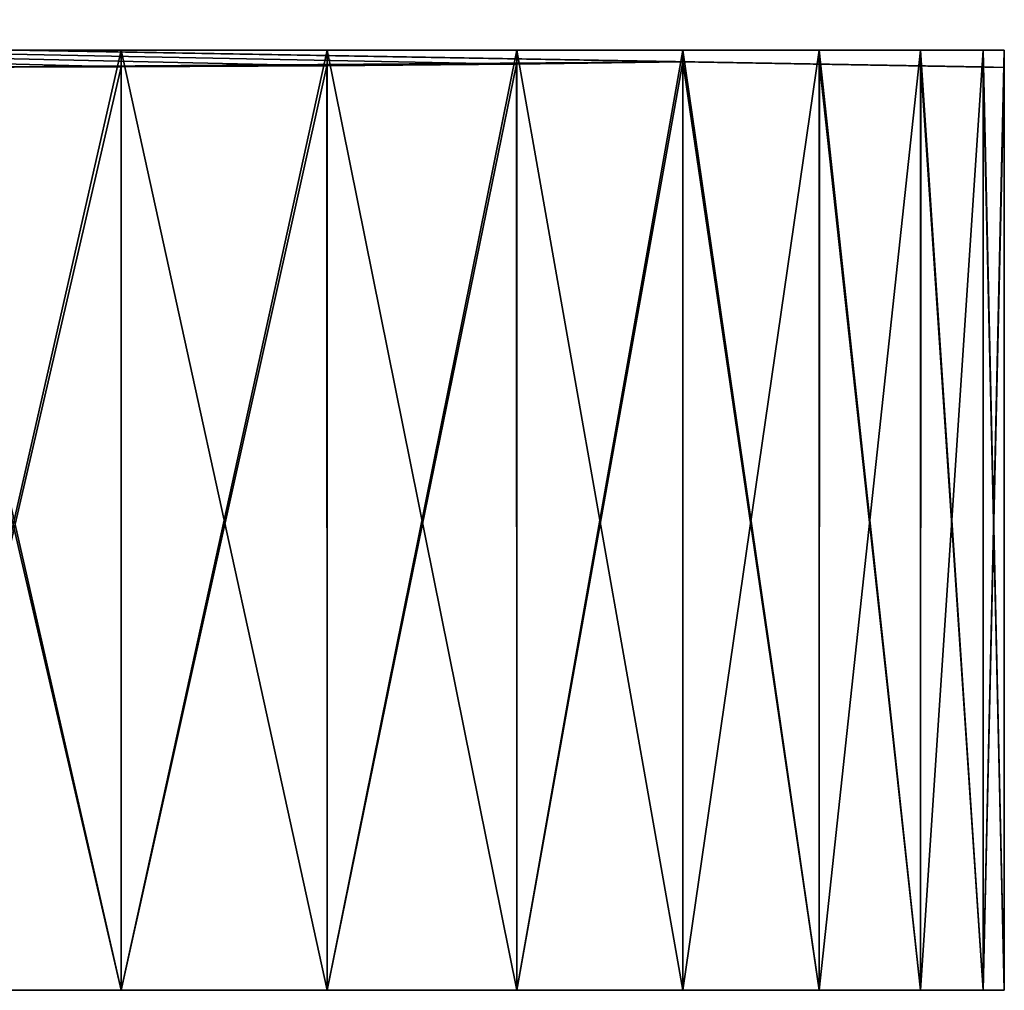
# Model space of a CAD drawing. Header units: millimetres. Extents: x -294 to 294, y -16 to 444.
# Tile 529 of 564: x 255 to 258, y 375 to 378. Entities that reach past the tile are written whole.
import ezdxf

# ---------------------------------------------------------------- set-up
doc = ezdxf.new("R2010")
doc.units = ezdxf.units.MM
doc.header["$LTSCALE"] = 65.185185
for name, color, linetype in [('1817', 7, 'CONTINUOUS'), ('1818', 7, 'CONTINUOUS'), ('1819', 7, 'CONTINUOUS'), ('1828', 7, 'CONTINUOUS'), ('1835', 7, 'CONTINUOUS'), ('1845', 7, 'CONTINUOUS'), ('1846', 7, 'CONTINUOUS'), ('1852', 7, 'CONTINUOUS'), ('1853', 7, 'CONTINUOUS'), ('1859', 7, 'CONTINUOUS'), ('1861', 7, 'CONTINUOUS'), ('1864', 7, 'CONTINUOUS')]:
    doc.layers.add(name, color=color, linetype=linetype)

msp = doc.modelspace()

# ---------------------------------------------------------------- linework, layer by layer
at = {"layer": '1817', "linetype": 'Continuous'}
for points in [[(254.5, 378, -144), (175.5498, 378, -140.85), (255.1834, 378, -143.9326), (254.5, 378, -144)], [(257.7332, 378, -7.1597), (257.9326, 378, -7.8166), (175.5498, 378, -5), (257.7332, 378, -7.1597)], [(175.5498, 378, -5), (257.9326, 378, -7.8166), (235.85, 378, -8.15), (175.5498, 378, -5)], [(257.4099, 378, -6.5552), (257.7332, 378, -7.1597), (175.5498, 378, -5), (257.4099, 378, -6.5552)], [(256.9748, 378, -6.0251), (257.4099, 378, -6.5552), (175.5498, 378, -5), (256.9748, 378, -6.0251)], [(256.4448, 378, -5.5901), (256.9748, 378, -6.0251), (175.5498, 378, -5), (256.4448, 378, -5.5901)], [(255.8403, 378, -5.2668), (256.4448, 378, -5.5901), (175.5498, 378, -5), (255.8403, 378, -5.2668)], [(255.1834, 378, -5.0674), (255.8403, 378, -5.2668), (175.5498, 378, -5), (255.1834, 378, -5.0674)], [(254.5, 378, -5), (255.1834, 378, -5.0674), (175.5498, 378, -5), (254.5, 378, -5)], [(175.5498, 378, -140.85), (235.85, 378, -140.85), (257.9326, 378, -141.1834), (175.5498, 378, -140.85)], [(255.1834, 378, -143.9326), (175.5498, 378, -140.85), (255.8403, 378, -143.7332), (255.1834, 378, -143.9326)], [(255.8403, 378, -143.7332), (175.5498, 378, -140.85), (256.4448, 378, -143.4099), (255.8403, 378, -143.7332)], [(256.4448, 378, -143.4099), (175.5498, 378, -140.85), (256.9749, 378, -142.9748), (256.4448, 378, -143.4099)], [(256.9749, 378, -142.9748), (175.5498, 378, -140.85), (257.4099, 378, -142.4448), (256.9749, 378, -142.9748)], [(257.4099, 378, -142.4448), (175.5498, 378, -140.85), (257.7332, 378, -141.8403), (257.4099, 378, -142.4448)], [(257.7332, 378, -141.8403), (175.5498, 378, -140.85), (257.9326, 378, -141.1834), (257.7332, 378, -141.8403)], [(240.0779, 378, -140.3736), (258, 378, -140.5), (235.85, 378, -140.85), (240.0779, 378, -140.3736)], [(235.85, 378, -140.85), (258, 378, -140.5), (257.9326, 378, -141.1834), (235.85, 378, -140.85)], [(257.9326, 378, -7.8166), (258, 378, -8.5), (235.85, 378, -8.15), (257.9326, 378, -7.8166)], [(235.85, 378, -8.15), (258, 378, -8.5), (240.0783, 378, -8.6265), (235.85, 378, -8.15)], [(244.091, 378, -138.9697), (258, 378, -140.5), (240.0779, 378, -140.3736), (244.091, 378, -138.9697)], [(240.0783, 378, -8.6265), (258, 378, -8.5), (244.0949, 378, -10.0321), (240.0783, 378, -8.6265)], [(247.6932, 378, -136.7072), (258, 378, -140.5), (244.091, 378, -138.9697), (247.6932, 378, -136.7072)], [(244.0949, 378, -10.0321), (258, 378, -8.5), (247.6991, 378, -12.2974), (244.0949, 378, -10.0321)], [(250.7026, 378, -133.6991), (258, 378, -140.5), (247.6932, 378, -136.7072), (250.7026, 378, -133.6991)], [(247.6991, 378, -12.2974), (258, 378, -8.5), (250.7072, 378, -15.3068), (247.6991, 378, -12.2974)], [(252.9679, 378, -130.0949), (258, 378, -140.5), (250.7026, 378, -133.6991), (252.9679, 378, -130.0949)], [(250.7072, 378, -15.3068), (258, 378, -8.5), (252.9697, 378, -18.909), (250.7072, 378, -15.3068)], [(254.3735, 378, -126.0783), (258, 378, -140.5), (252.9679, 378, -130.0949), (254.3735, 378, -126.0783)], [(252.9697, 378, -18.909), (258, 378, -8.5), (254.3736, 378, -22.9221), (252.9697, 378, -18.909)], [(254.85, 378, -121.85), (258, 378, -140.5), (254.3735, 378, -126.0783), (254.85, 378, -121.85)], [(258, 378, -8.5), (254.85, 378, -27.15), (254.3736, 378, -22.9221), (258, 378, -8.5)], [(254.85, 378, -121.85), (254.85, 378, -27.15), (258, 378, -140.5), (254.85, 378, -121.85)], [(258, 378, -140.5), (254.85, 378, -27.15), (258, 378, -8.5), (258, 378, -140.5)]]:
    msp.add_3dface(points, dxfattribs=at)
at = {"layer": '1818', "linetype": 'Continuous'}
for points in [[(258, 378, -140.5), (258, 378, -8.5), (258, 375, -140.5), (258, 378, -140.5)], [(258, 378, -8.5), (258, 375, -8.5), (258, 375, -140.5), (258, 378, -8.5)]]:
    msp.add_3dface(points, dxfattribs=at)
at = {"layer": '1819', "linetype": 'Continuous'}
for points in [[(168, 375, -144), (254.5, 375, -144), (255.1834, 375, -143.9326), (168, 375, -144)], [(258, 375, -140.5), (168, 375, -144), (257.9326, 375, -141.1834), (258, 375, -140.5)], [(168, 375, -144), (258, 375, -140.5), (235.85, 375, -137.85), (168, 375, -144)], [(257.9326, 375, -141.1834), (168, 375, -144), (257.7332, 375, -141.8403), (257.9326, 375, -141.1834)], [(257.7332, 375, -141.8403), (168, 375, -144), (257.4099, 375, -142.4448), (257.7332, 375, -141.8403)], [(257.4099, 375, -142.4448), (168, 375, -144), (256.9748, 375, -142.9749), (257.4099, 375, -142.4448)], [(256.9748, 375, -142.9749), (168, 375, -144), (256.4448, 375, -143.4099), (256.9748, 375, -142.9749)], [(256.4448, 375, -143.4099), (168, 375, -144), (255.8403, 375, -143.7332), (256.4448, 375, -143.4099)], [(255.8403, 375, -143.7332), (168, 375, -144), (255.1834, 375, -143.9326), (255.8403, 375, -143.7332)], [(235.85, 375, -11.15), (258, 375, -8.5), (168, 375, -11.15), (235.85, 375, -11.15)], [(168, 375, -11.15), (258, 375, -8.5), (257.9326, 375, -7.8166), (168, 375, -11.15)], [(254.5, 375, -5), (168, 375, -11.15), (255.1834, 375, -5.0674), (254.5, 375, -5)], [(255.1834, 375, -5.0674), (168, 375, -11.15), (255.8403, 375, -5.2668), (255.1834, 375, -5.0674)], [(255.8403, 375, -5.2668), (168, 375, -11.15), (256.4448, 375, -5.5901), (255.8403, 375, -5.2668)], [(256.4448, 375, -5.5901), (168, 375, -11.15), (256.9749, 375, -6.0252), (256.4448, 375, -5.5901)], [(256.9749, 375, -6.0252), (168, 375, -11.15), (257.4099, 375, -6.5552), (256.9749, 375, -6.0252)], [(257.4099, 375, -6.5552), (168, 375, -11.15), (257.7332, 375, -7.1597), (257.4099, 375, -6.5552)], [(257.7332, 375, -7.1597), (168, 375, -11.15), (257.9326, 375, -7.8166), (257.7332, 375, -7.1597)], [(239.993, 375, -11.6957), (258, 375, -8.5), (235.85, 375, -11.15), (239.993, 375, -11.6957)], [(235.85, 375, -137.85), (258, 375, -140.5), (239.993, 375, -137.3043), (235.85, 375, -137.85)], [(243.8509, 375, -13.2942), (258, 375, -8.5), (239.993, 375, -11.6957), (243.8509, 375, -13.2942)], [(239.993, 375, -137.3043), (258, 375, -140.5), (243.851, 375, -135.7058), (239.993, 375, -137.3043)], [(247.1637, 375, -15.8363), (258, 375, -8.5), (243.8509, 375, -13.2942), (247.1637, 375, -15.8363)], [(243.851, 375, -135.7058), (258, 375, -140.5), (247.1637, 375, -133.1637), (243.851, 375, -135.7058)], [(249.7058, 375, -19.149), (258, 375, -8.5), (247.1637, 375, -15.8363), (249.7058, 375, -19.149)], [(247.1637, 375, -133.1637), (258, 375, -140.5), (249.7058, 375, -129.8509), (247.1637, 375, -133.1637)], [(251.3043, 375, -23.007), (258, 375, -8.5), (249.7058, 375, -19.149), (251.3043, 375, -23.007)], [(249.7058, 375, -129.8509), (258, 375, -140.5), (251.3043, 375, -125.993), (249.7058, 375, -129.8509)], [(251.85, 375, -27.15), (258, 375, -8.5), (251.3043, 375, -23.007), (251.85, 375, -27.15)], [(258, 375, -140.5), (251.85, 375, -121.85), (251.3043, 375, -125.993), (258, 375, -140.5)], [(258, 375, -140.5), (258, 375, -8.5), (251.85, 375, -121.85), (258, 375, -140.5)], [(251.85, 375, -121.85), (258, 375, -8.5), (251.85, 375, -27.15), (251.85, 375, -121.85)]]:
    msp.add_3dface(points, dxfattribs=at)
at = {"layer": '1828', "linetype": 'Continuous'}
for points in [[(255.1834, 378, -5.0674), (254.5, 378, -5), (255.1834, 375, -5.0674), (255.1834, 378, -5.0674)], [(254.5, 378, -5), (254.5, 375, -5), (255.1834, 375, -5.0674), (254.5, 378, -5)], [(255.8403, 378, -5.2668), (255.1834, 378, -5.0674), (255.1834, 375, -5.0674), (255.8403, 378, -5.2668)], [(255.8403, 378, -5.2668), (255.1834, 375, -5.0674), (255.8403, 375, -5.2668), (255.8403, 378, -5.2668)], [(256.4448, 378, -5.5901), (255.8403, 378, -5.2668), (255.8403, 375, -5.2668), (256.4448, 378, -5.5901)], [(256.4448, 378, -5.5901), (255.8403, 375, -5.2668), (256.4448, 375, -5.5901), (256.4448, 378, -5.5901)], [(256.9748, 378, -6.0251), (256.4448, 378, -5.5901), (256.4448, 375, -5.5901), (256.9748, 378, -6.0251)], [(256.9748, 378, -6.0251), (256.4448, 375, -5.5901), (256.9749, 375, -6.0252), (256.9748, 378, -6.0251)], [(257.4099, 378, -6.5552), (256.9748, 378, -6.0251), (256.9749, 375, -6.0252), (257.4099, 378, -6.5552)], [(257.4099, 378, -6.5552), (256.9749, 375, -6.0252), (257.4099, 375, -6.5552), (257.4099, 378, -6.5552)], [(257.7332, 378, -7.1597), (257.4099, 378, -6.5552), (257.4099, 375, -6.5552), (257.7332, 378, -7.1597)], [(257.7332, 378, -7.1597), (257.4099, 375, -6.5552), (257.7332, 375, -7.1597), (257.7332, 378, -7.1597)], [(257.9326, 378, -7.8166), (257.7332, 378, -7.1597), (257.7332, 375, -7.1597), (257.9326, 378, -7.8166)], [(257.9326, 378, -7.8166), (257.7332, 375, -7.1597), (257.9326, 375, -7.8166), (257.9326, 378, -7.8166)], [(258, 378, -8.5), (257.9326, 378, -7.8166), (258, 375, -8.5), (258, 378, -8.5)], [(258, 375, -8.5), (257.9326, 378, -7.8166), (257.9326, 375, -7.8166), (258, 375, -8.5)]]:
    msp.add_3dface(points, dxfattribs=at)
at = {"layer": '1835', "linetype": 'Continuous'}
for points in [[(254.5, 375, -144), (254.5, 378, -144), (255.1834, 378, -143.9326), (254.5, 375, -144)], [(254.5, 375, -144), (255.1834, 378, -143.9326), (255.1834, 375, -143.9326), (254.5, 375, -144)], [(255.1834, 378, -143.9326), (255.8403, 378, -143.7332), (255.8403, 375, -143.7332), (255.1834, 378, -143.9326)], [(255.1834, 378, -143.9326), (255.8403, 375, -143.7332), (255.1834, 375, -143.9326), (255.1834, 378, -143.9326)], [(255.8403, 378, -143.7332), (256.4448, 378, -143.4099), (256.4448, 375, -143.4099), (255.8403, 378, -143.7332)], [(255.8403, 378, -143.7332), (256.4448, 375, -143.4099), (255.8403, 375, -143.7332), (255.8403, 378, -143.7332)], [(256.4448, 378, -143.4099), (256.9749, 378, -142.9748), (256.9748, 375, -142.9749), (256.4448, 378, -143.4099)], [(256.4448, 378, -143.4099), (256.9748, 375, -142.9749), (256.4448, 375, -143.4099), (256.4448, 378, -143.4099)], [(256.9749, 378, -142.9748), (257.4099, 375, -142.4448), (256.9748, 375, -142.9749), (256.9749, 378, -142.9748)], [(256.9749, 378, -142.9748), (257.4099, 378, -142.4448), (257.4099, 375, -142.4448), (256.9749, 378, -142.9748)], [(257.4099, 378, -142.4448), (257.7332, 378, -141.8403), (257.7332, 375, -141.8403), (257.4099, 378, -142.4448)], [(257.4099, 378, -142.4448), (257.7332, 375, -141.8403), (257.4099, 375, -142.4448), (257.4099, 378, -142.4448)], [(257.7332, 378, -141.8403), (257.9326, 378, -141.1834), (257.9326, 375, -141.1834), (257.7332, 378, -141.8403)], [(257.7332, 378, -141.8403), (257.9326, 375, -141.1834), (257.7332, 375, -141.8403), (257.7332, 378, -141.8403)], [(257.9326, 378, -141.1834), (258, 378, -140.5), (257.9326, 375, -141.1834), (257.9326, 378, -141.1834)], [(258, 378, -140.5), (258, 375, -140.5), (257.9326, 375, -141.1834), (258, 378, -140.5)]]:
    msp.add_3dface(points, dxfattribs=at)
at = {"layer": '1845', "linetype": 'Continuous'}
for points in [[(256.4445, 377.9553, -341.4101), (256.9749, 377.9629, -340.9749), (256.4448, 375, -341.4099), (256.4445, 377.9553, -341.4101)], [(256.4448, 375, -341.4099), (256.9749, 377.9629, -340.9749), (256.9748, 375, -340.9749), (256.4448, 375, -341.4099)], [(256.9748, 375, -340.9749), (256.9749, 377.9629, -340.9749), (257.4099, 375, -340.4448), (256.9748, 375, -340.9749)], [(256.9749, 377.9629, -340.9749), (257.4101, 377.9553, -340.4445), (257.4099, 375, -340.4448), (256.9749, 377.9629, -340.9749)], [(254.5, 375, -342), (254.5, 377.945, -342), (255.1828, 377.9462, -341.9327), (254.5, 375, -342)], [(254.5, 375, -342), (255.1828, 377.9462, -341.9327), (255.1834, 375, -341.9326), (254.5, 375, -342)], [(255.1828, 377.9462, -341.9327), (255.8394, 377.9497, -341.7336), (255.1834, 375, -341.9326), (255.1828, 377.9462, -341.9327)], [(255.1834, 375, -341.9326), (255.8394, 377.9497, -341.7336), (255.8403, 375, -341.7332), (255.1834, 375, -341.9326)], [(255.8394, 377.9497, -341.7336), (256.4445, 377.9553, -341.4101), (255.8403, 375, -341.7332), (255.8394, 377.9497, -341.7336)], [(255.8403, 375, -341.7332), (256.4445, 377.9553, -341.4101), (256.4448, 375, -341.4099), (255.8403, 375, -341.7332)], [(257.4099, 375, -340.4448), (257.4101, 377.9553, -340.4445), (257.7332, 375, -339.8403), (257.4099, 375, -340.4448)], [(257.4101, 377.9553, -340.4445), (257.7336, 377.9497, -339.8394), (257.7332, 375, -339.8403), (257.4101, 377.9553, -340.4445)], [(257.7332, 375, -339.8403), (257.7336, 377.9497, -339.8394), (257.9326, 375, -339.1834), (257.7332, 375, -339.8403)], [(257.7336, 377.9497, -339.8394), (257.9327, 377.9462, -339.1828), (257.9326, 375, -339.1834), (257.7336, 377.9497, -339.8394)], [(257.9327, 377.9462, -339.1828), (258, 377.945, -338.5), (257.9326, 375, -339.1834), (257.9327, 377.9462, -339.1828)], [(258, 377.945, -338.5), (258, 375, -338.5), (257.9326, 375, -339.1834), (258, 377.945, -338.5)]]:
    msp.add_3dface(points, dxfattribs=at)
at = {"layer": '1846', "linetype": 'Continuous'}
for points in [[(168, 375, -342), (254.5, 375, -342), (255.1834, 375, -341.9326), (168, 375, -342)], [(258, 375, -338.5), (168, 375, -342), (257.9326, 375, -339.1834), (258, 375, -338.5)], [(168, 375, -342), (258, 375, -338.5), (235.85, 375, -335.85), (168, 375, -342)], [(168, 375, -342), (255.1834, 375, -341.9326), (255.8403, 375, -341.7332), (168, 375, -342)], [(168, 375, -342), (255.8403, 375, -341.7332), (256.4448, 375, -341.4099), (168, 375, -342)], [(168, 375, -342), (256.4448, 375, -341.4099), (256.9748, 375, -340.9749), (168, 375, -342)], [(168, 375, -342), (256.9748, 375, -340.9749), (257.4099, 375, -340.4448), (168, 375, -342)], [(168, 375, -342), (257.4099, 375, -340.4448), (257.7332, 375, -339.8403), (168, 375, -342)], [(168, 375, -342), (257.7332, 375, -339.8403), (257.9326, 375, -339.1834), (168, 375, -342)], [(168, 375, -152.15), (235.85, 375, -152.15), (258, 375, -149.5), (168, 375, -152.15)], [(254.5, 375, -146), (168, 375, -152.15), (255.1834, 375, -146.0674), (254.5, 375, -146)], [(255.1834, 375, -146.0674), (168, 375, -152.15), (255.8403, 375, -146.2668), (255.1834, 375, -146.0674)], [(255.8403, 375, -146.2668), (168, 375, -152.15), (256.4448, 375, -146.5901), (255.8403, 375, -146.2668)], [(256.4448, 375, -146.5901), (168, 375, -152.15), (256.9749, 375, -147.0252), (256.4448, 375, -146.5901)], [(256.9749, 375, -147.0252), (168, 375, -152.15), (257.4099, 375, -147.5552), (256.9749, 375, -147.0252)], [(257.4099, 375, -147.5552), (168, 375, -152.15), (257.7332, 375, -148.1597), (257.4099, 375, -147.5552)], [(257.7332, 375, -148.1597), (168, 375, -152.15), (257.9326, 375, -148.8166), (257.7332, 375, -148.1597)], [(257.9326, 375, -148.8166), (168, 375, -152.15), (258, 375, -149.5), (257.9326, 375, -148.8166)], [(235.85, 375, -335.85), (258, 375, -338.5), (239.993, 375, -335.3043), (235.85, 375, -335.85)], [(235.85, 375, -152.15), (239.993, 375, -152.6957), (258, 375, -149.5), (235.85, 375, -152.15)], [(239.993, 375, -335.3043), (258, 375, -338.5), (243.851, 375, -333.7058), (239.993, 375, -335.3043)], [(239.993, 375, -152.6957), (243.8509, 375, -154.2942), (258, 375, -149.5), (239.993, 375, -152.6957)], [(243.8509, 375, -154.2942), (247.1637, 375, -156.8363), (258, 375, -149.5), (243.8509, 375, -154.2942)], [(243.851, 375, -333.7058), (258, 375, -338.5), (247.1637, 375, -331.1637), (243.851, 375, -333.7058)], [(247.1637, 375, -331.1637), (258, 375, -338.5), (249.7058, 375, -327.8509), (247.1637, 375, -331.1637)], [(247.1637, 375, -156.8363), (249.7058, 375, -160.149), (258, 375, -149.5), (247.1637, 375, -156.8363)], [(249.7058, 375, -327.8509), (258, 375, -338.5), (251.3043, 375, -323.993), (249.7058, 375, -327.8509)], [(249.7058, 375, -160.149), (251.3043, 375, -164.007), (258, 375, -149.5), (249.7058, 375, -160.149)], [(258, 375, -338.5), (251.85, 375, -319.85), (251.3043, 375, -323.993), (258, 375, -338.5)], [(251.3043, 375, -164.007), (251.85, 375, -168.15), (258, 375, -149.5), (251.3043, 375, -164.007)], [(251.85, 375, -319.85), (258, 375, -338.5), (258, 375, -149.5), (251.85, 375, -319.85)], [(251.85, 375, -168.15), (251.85, 375, -319.85), (258, 375, -149.5), (251.85, 375, -168.15)]]:
    msp.add_3dface(points, dxfattribs=at)
at = {"layer": '1852', "linetype": 'Continuous'}
for points in [[(256.4445, 377.9553, -146.5899), (256.4448, 375, -146.5901), (256.9749, 377.9629, -147.0251), (256.4445, 377.9553, -146.5899)], [(256.4448, 375, -146.5901), (256.9749, 375, -147.0252), (256.9749, 377.9629, -147.0251), (256.4448, 375, -146.5901)], [(256.9749, 375, -147.0252), (257.4099, 375, -147.5552), (256.9749, 377.9629, -147.0251), (256.9749, 375, -147.0252)], [(256.9749, 377.9629, -147.0251), (257.4099, 375, -147.5552), (257.4101, 377.9553, -147.5555), (256.9749, 377.9629, -147.0251)], [(254.5, 377.945, -146), (255.1834, 375, -146.0674), (255.1828, 377.9462, -146.0673), (254.5, 377.945, -146)], [(254.5, 375, -146), (255.1834, 375, -146.0674), (254.5, 377.945, -146), (254.5, 375, -146)], [(255.1828, 377.9462, -146.0673), (255.1834, 375, -146.0674), (255.8394, 377.9497, -146.2664), (255.1828, 377.9462, -146.0673)], [(255.1834, 375, -146.0674), (255.8403, 375, -146.2668), (255.8394, 377.9497, -146.2664), (255.1834, 375, -146.0674)], [(255.8394, 377.9497, -146.2664), (255.8403, 375, -146.2668), (256.4445, 377.9553, -146.5899), (255.8394, 377.9497, -146.2664)], [(255.8403, 375, -146.2668), (256.4448, 375, -146.5901), (256.4445, 377.9553, -146.5899), (255.8403, 375, -146.2668)], [(257.4099, 375, -147.5552), (257.7332, 375, -148.1597), (257.4101, 377.9553, -147.5555), (257.4099, 375, -147.5552)], [(257.4101, 377.9553, -147.5555), (257.7332, 375, -148.1597), (257.7336, 377.9497, -148.1606), (257.4101, 377.9553, -147.5555)], [(257.7332, 375, -148.1597), (257.9326, 375, -148.8166), (257.7336, 377.9497, -148.1606), (257.7332, 375, -148.1597)], [(257.7336, 377.9497, -148.1606), (257.9326, 375, -148.8166), (257.9327, 377.9462, -148.8172), (257.7336, 377.9497, -148.1606)], [(257.9326, 375, -148.8166), (258, 375, -149.5), (257.9327, 377.9462, -148.8172), (257.9326, 375, -148.8166)], [(257.9327, 377.9462, -148.8172), (258, 375, -149.5), (258, 377.945, -149.5), (257.9327, 377.9462, -148.8172)]]:
    msp.add_3dface(points, dxfattribs=at)
at = {"layer": '1853', "linetype": 'Continuous'}
for points in [[(254.5, 377.945, -146), (255.1828, 377.9462, -146.0673), (249.285, 378.0971, -154.715), (254.5, 377.945, -146)], [(255.1828, 377.9462, -146.0673), (255.8394, 377.9497, -146.2664), (249.285, 378.0971, -154.715), (255.1828, 377.9462, -146.0673)], [(255.8394, 377.9497, -146.2664), (256.4445, 377.9553, -146.5899), (249.285, 378.0971, -154.715), (255.8394, 377.9497, -146.2664)], [(256.4445, 377.9553, -146.5899), (256.9749, 377.9629, -147.0251), (249.285, 378.0971, -154.715), (256.4445, 377.9553, -146.5899)]]:
    msp.add_3dface(points, dxfattribs=at)
at = {"layer": '1859', "linetype": 'Continuous'}
for points in [[(258, 377.945, -338.5), (257.9327, 377.9462, -339.1828), (249.285, 378.0971, -333.285), (258, 377.945, -338.5)], [(251.6482, 378.0559, -330.4054), (258, 377.945, -338.5), (249.285, 378.0971, -333.285), (251.6482, 378.0559, -330.4054)], [(257.9327, 377.9462, -339.1828), (257.7336, 377.9497, -339.8394), (249.285, 378.0971, -333.285), (257.9327, 377.9462, -339.1828)], [(257.7336, 377.9497, -339.8394), (257.4101, 377.9553, -340.4445), (249.285, 378.0971, -333.285), (257.7336, 377.9497, -339.8394)], [(257.4101, 377.9553, -340.4445), (256.9749, 377.9629, -340.9749), (249.285, 378.0971, -333.285), (257.4101, 377.9553, -340.4445)], [(256.9749, 377.9629, -147.0251), (258, 377.945, -149.5), (249.285, 378.0971, -154.715), (256.9749, 377.9629, -147.0251)], [(249.285, 378.0971, -154.715), (258, 377.945, -149.5), (251.6479, 378.0559, -157.5941), (249.285, 378.0971, -154.715)], [(258, 377.945, -149.5), (253.4038, 378.0252, -160.8792), (251.6479, 378.0559, -157.5941), (258, 377.945, -149.5)], [(253.4036, 378.0252, -327.1211), (258, 377.945, -338.5), (251.6482, 378.0559, -330.4054), (253.4036, 378.0252, -327.1211)], [(254.4847, 378.0064, -323.5574), (258, 377.945, -338.5), (253.4036, 378.0252, -327.1211), (254.4847, 378.0064, -323.5574)], [(258, 377.945, -149.5), (254.485, 378.0064, -164.4436), (253.4038, 378.0252, -160.8792), (258, 377.945, -149.5)], [(254.85, 378, -319.85), (258, 377.945, -338.5), (254.4847, 378.0064, -323.5574), (254.85, 378, -319.85)], [(258, 377.945, -149.5), (254.85, 378, -168.15), (254.485, 378.0064, -164.4436), (258, 377.945, -149.5)], [(258, 377.945, -149.5), (258, 377.945, -338.5), (254.85, 378, -168.15), (258, 377.945, -149.5)], [(254.85, 378, -168.15), (258, 377.945, -338.5), (254.85, 378, -319.85), (254.85, 378, -168.15)], [(256.9749, 377.9629, -147.0251), (257.4101, 377.9553, -147.5555), (257.7336, 377.9497, -148.1606), (256.9749, 377.9629, -147.0251)], [(256.9749, 377.9629, -147.0251), (257.7336, 377.9497, -148.1606), (257.9327, 377.9462, -148.8172), (256.9749, 377.9629, -147.0251)], [(256.9749, 377.9629, -147.0251), (257.9327, 377.9462, -148.8172), (258, 377.945, -149.5), (256.9749, 377.9629, -147.0251)]]:
    msp.add_3dface(points, dxfattribs=at)
at = {"layer": '1861', "linetype": 'Continuous'}
for points in [[(256.9749, 377.9629, -340.9749), (254.5, 377.945, -342), (249.285, 378.0971, -333.285), (256.9749, 377.9629, -340.9749)], [(254.5, 377.945, -342), (256.9749, 377.9629, -340.9749), (255.1828, 377.9462, -341.9327), (254.5, 377.945, -342)], [(256.9749, 377.9629, -340.9749), (255.8394, 377.9497, -341.7336), (255.1828, 377.9462, -341.9327), (256.9749, 377.9629, -340.9749)], [(256.9749, 377.9629, -340.9749), (256.4445, 377.9553, -341.4101), (255.8394, 377.9497, -341.7336), (256.9749, 377.9629, -340.9749)]]:
    msp.add_3dface(points, dxfattribs=at)
at = {"layer": '1864', "linetype": 'Continuous'}
for points in [[(258, 375, -338.5), (258, 377.945, -338.5), (258, 377.945, -149.5), (258, 375, -338.5)], [(258, 375, -149.5), (258, 375, -338.5), (258, 377.945, -149.5), (258, 375, -149.5)]]:
    msp.add_3dface(points, dxfattribs=at)

doc.saveas('drawing.dxf')
